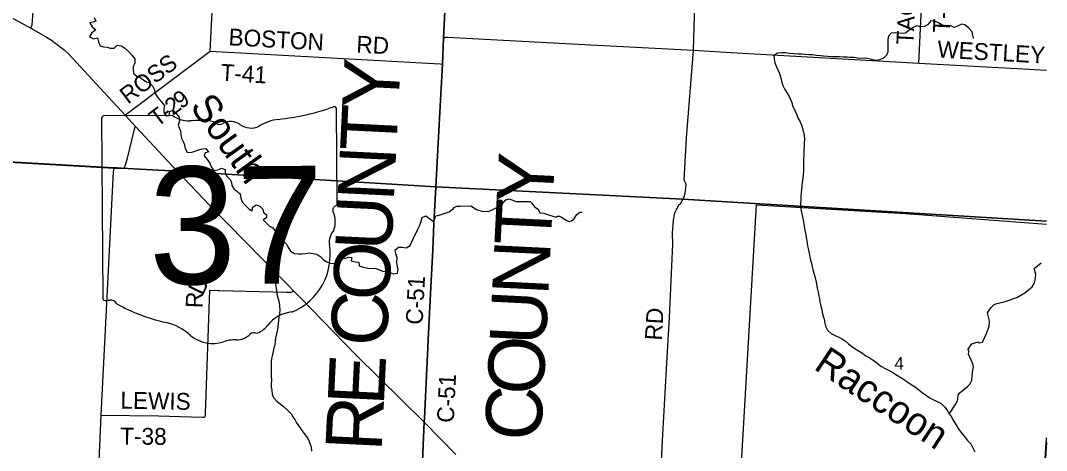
# Model space of a CAD drawing. Extents: x 114604 to 551442, y 316898 to 567001.
# Drawn here: x 266620 to 284848, y 469413 to 477053 of the extents above; entities that cross this region are included whole.
import ezdxf

# ---------------------------------------------------------------- set-up
doc = ezdxf.new("R2010")
doc.units = 0
for name, color, linetype in [('_CIVIL_CONSTRUCTION', 7, 'Continuous'), ('BD_X_Building', 7, 'Continuous'), ('DV_X_County_Line', 7, 'Continuous'), ('GE_P_Alignment_1000_Cardinal_Points', 7, 'Continuous'), ('GE_P_Alignment_100_Distances', 7, 'Continuous'), ('GE_P_Alignment_500_Bearings', 7, 'Continuous'), ('GE_P_Alignment_500_Curve_Data', 7, 'Continuous'), ('GE_P_Alignment_500_Distances', 7, 'Continuous'), ('PM_P_Cells', 7, 'Continuous'), ('PM_P_CL_Double_Solid', 7, 'Continuous'), ('PM_P_Crosswalk', 7, 'Continuous'), ('PM_P_Stop_Line', 7, 'Continuous'), ('PV_X_Curb', 7, 'Continuous'), ('RD_P_GR_Rt', 7, 'Continuous'), ('RS_Raster1', 7, 'Continuous'), ('SN_P_Signs', 7, 'Continuous')]:
    doc.layers.add(name, color=color, linetype=linetype)

msp = doc.modelspace()

# ---------------------------------------------------------------- linework, layer by layer
at = {"layer": '_CIVIL_CONSTRUCTION'}
msp.add_line((268483, 475367), (268665, 475171), dxfattribs=at)
for points in [[(261021, 480203), (261083, 480170), (261973, 479645), (264447, 478216), (266801, 476915), (267065, 476767), (267169, 476702), (267247, 476645), (267323, 476588), (267400, 476526), (267472, 476460), (268107, 475773), (268483, 475367)], [(268665, 475171), (269406, 474375), (269985, 473765), (271247, 472480), (271382, 472345), (271472, 472250), (271582, 472139), (272586, 471108), (273792, 469919)], [(273792, 469919), (274355, 469339)]]:
    msp.add_lwpolyline(points, dxfattribs=at)
at = {"layer": 'DV_X_County_Line'}
for points in [[(283555, 476737), (283553, 476738), (283541, 476788), (283526, 476852), (283470, 476917), (283400, 476977), (283339, 476989), (283269, 476955), (283205, 476931), (283135, 476964), (283067, 476960), (282997, 476970), (282930, 477014), (282860, 477041), (282796, 477045), (282732, 476979), (282682, 476945), (282617, 476943), (282547, 476960), (282477, 476932), (282411, 476884), (282346, 476830), (282294, 476824), (282224, 476827), (282158, 476835), (282086, 476831), (282039, 476773), (282031, 476721), (282029, 476669), (282031, 476569), (282030, 476497), (282010, 476441), (281948, 476379), (281880, 476356), (281817, 476342), (281765, 476352), (281693, 476370), (281629, 476384), (281571, 476381), (281493, 476387), (281425, 476397), (281356, 476399), (281304, 476401), (281236, 476400), (281168, 476406), (281098, 476410), (281030, 476408), (280955, 476413), (280887, 476421), (280831, 476425), (280757, 476429), (280685, 476441), (280625, 476444), (280556, 476452), (280502, 476454), (280434, 476458), (280352, 476463), (280284, 476467), (280214, 476479), (280143, 476477), (280071, 476475), (280001, 476438), (280007, 476370), (280024, 476304), (280052, 476231), (280082, 476163), (280104, 476111), (280130, 476037), (280142, 475975), (280166, 475899), (280199, 475827), (280241, 475761), (280279, 475702), (280301, 475650), (280321, 475594), (280337, 475536), (280363, 475482), (280389, 475432), (280415, 475376), (280433, 475326), (280474, 475250), (280500, 475181), (280514, 475131), (280530, 475067), (280540, 475017), (280548, 474947), (280545, 474887), (280541, 474815), (280539, 474751), (280535, 474665), (280531, 474595), (280532, 474543), (280530, 474473), (280530, 474383), (280524, 474313), (280519, 474257), (280507, 474177), (280499, 474117), (280493, 474051), (280489, 473997), (280484, 473927)], [(280484, 473927), (280482, 473863), (280478, 473811), (280476, 473755), (280484, 473703), (280497, 473639), (280507, 473587), (280519, 473533), (280529, 473477), (280541, 473396), (280555, 473326), (280570, 473252), (280578, 473198), (280588, 473136), (280600, 473052), (280612, 473000), (280630, 472918), (280645, 472846), (280657, 472794), (280671, 472742), (280685, 472678), (280697, 472626), (280715, 472563), (280739, 472481), (280752, 472431), (280764, 472377), (280776, 472299), (280790, 472227), (280804, 472157), (280814, 472105), (280823, 472053), (280839, 471981), (280855, 471921), (280865, 471865), (280883, 471799), (280899, 471744), (280909, 471678), (280924, 471620), (280958, 471552), (281022, 471492), (281092, 471456), (281170, 471421), (281221, 471391), (281275, 471353), (281331, 471307), (281385, 471265), (281445, 471226), (281519, 471178), (281577, 471140), (281641, 471096), (281697, 471065), (281767, 471015), (281833, 470969), (281907, 470911), (281993, 470864), (282063, 470826), (282119, 470796), (282173, 470766), (282243, 470720), (282295, 470689), (282367, 470639), (282443, 470587), (282521, 470537), (282573, 470494), (282637, 470446), (282697, 470402), (282766, 470352), (282830, 470321), (282896, 470287), (282974, 470249), (283034, 470189), (283076, 470134), (283120, 470064), (283152, 470014), (283189, 469954), (283235, 469876), (283281, 469806), (283327, 469741), (283391, 469663), (283447, 469593), (283503, 469529), (283545, 469451), (283577, 469386)]]:
    msp.add_lwpolyline(points, dxfattribs=at)
at = {"layer": 'GE_P_Alignment_1000_Cardinal_Points'}
for p, q in [((268665, 475171), (268483, 475367)), ((260506, 474875), (268282, 474432)), ((284848, 469617), (284847, 469615))]:
    msp.add_line(p, q, dxfattribs=at)
for points in [[(282582, 476292), (283014, 485385), (283320, 490256)], [(268483, 475367), (268497, 475383), (268516, 475401), (269278, 475976), (269992, 476506), (270212, 480895), (270482, 485357), (270488, 485473), (270483, 485568)], [(266801, 476915), (266815, 476944), (266826, 476979), (266843, 477216), (266865, 477619), (267036, 480991), (267040, 481061), (267071, 481060), (267091, 481059)], [(278388, 473871), (278390, 473875), (278411, 473925), (278426, 473983), (278441, 474073), (278447, 474143), (278412, 474219), (278453, 474968), (278578, 476519), (278622, 478172), (278695, 479596), (278695, 479602)], [(269992, 476506), (274073, 476281), (274120, 476275)], [(268430, 474431), (268454, 474438), (268465, 474446), (268472, 474454), (268482, 474473), (268519, 474608), (268637, 475100), (268649, 475139), (268657, 475156), (268665, 475171)], [(267656, 460768), (267791, 464164), (267846, 465406), (267929, 467129), (267955, 467740), (268055, 470038), (268275, 474365), (268282, 474432), (268323, 474431)], [(268323, 474431), (268339, 474431), (268415, 474427), (268430, 474431)], [(277929, 466913), (277976, 468642), (278027, 469587), (278099, 470864), (278153, 471775), (278211, 473080), (278206, 473274), (278224, 473502), (278227, 473540), (278232, 473576), (278238, 473608), (278246, 473628), (278259, 473658), (278276, 473695), (278321, 473783), (278348, 473797), (278388, 473871)], [(268055, 470038), (269072, 470030), (269855, 470003), (269885, 470004), (269899, 470011), (269904, 470036), (269904, 470073), (269982, 472259), (270134, 472254)], [(270134, 472254), (270155, 472253), (271341, 472226), (271414, 472224), (271446, 472230), (271472, 472250)]]:
    msp.add_lwpolyline(points, dxfattribs=at)
at = {"layer": 'GE_P_Alignment_500_Bearings'}
for points in [[(274139, 476734), (274455, 483200), (274455, 483206), (274501, 483965), (274527, 484318), (274578, 485371), (274599, 485805)], [(273997, 474061), (273998, 474098), (274072, 475424), (274119, 476270), (274120, 476275), (274139, 476734)], [(284848, 476165), (284324, 476195), (282582, 476292), (279248, 476479), (278578, 476519), (276530, 476628), (274205, 476752), (274181, 476752), (274164, 476750), (274139, 476734)], [(273792, 469919), (273796, 469983), (273869, 471493), (273911, 472314), (273945, 472978), (273963, 473344), (273967, 473443), (273997, 474061)], [(273486, 463431), (273569, 465164), (273713, 468120), (273792, 469919)], [(284531, 463830), (284553, 464214), (284573, 464581), (284588, 464835), (284598, 464985), (284617, 465427), (284753, 467984), (284825, 469270), (284841, 469547), (284847, 469615), (284848, 469640)]]:
    msp.add_lwpolyline(points, dxfattribs=at)
at = {"layer": 'GE_P_Alignment_500_Curve_Data'}
for p, q in [((272248, 473809), (272236, 475467)), ((268060, 475304), (268083, 472134)), ((269324, 475368), (268101, 475359)), ((272247, 473809), (272248, 473809))]:
    msp.add_line(p, q, dxfattribs=at)
for centre, radius, start, end in [((272189, 475474), 46.5, 352.2787, 98.1546), ((268108, 475311), 48.4, 98.5467, 188.5467), ((269612, 475738), 469, 232.0361, 271.5285), ((269784, 473591), 1685, 80.9033, 95.4049), ((270153, 475342), 135, 220.2087, 297.519), ((270355, 474977), 281, 54.8833, 119.5577), ((270715, 475482), 339, 234.2728, 295.2448), ((271320, 474414), 891, 97.7628, 121.1855), ((272238, 473687), 72, 108.3606, 210.7536), ((272198, 473802), 49.8, 290.0204, 8.1507), ((271781, 473474), 432, 340.4496, 24.0662), ((272419, 473116), 314, 137.2231, 187.3462), ((271015, 472895), 1108, 292.7255, 9.4025), ((268131, 472127), 48.8, 172.3749, 258.7232), ((268136, 472452), 373, 267.7556, 281.0204), ((268216, 471952), 134, 30.1649, 93.6883), ((269891, 474812), 3198, 240.8295, 257.615), ((271494, 471269), 607, 94.8197, 142.9933), ((268968, 470716), 1001, 47.6007, 76.2525), ((270721, 471846), 358, 283.2898, 323.6937), ((270041, 471950), 635, 231.1169, 286.7084), ((270416, 470856), 522, 86.1117, 111.6265), ((270456, 471715), 338, 269.1936, 315.9659), ((270764, 471410), 95.3, 66.1683, 133.065)]:
    msp.add_arc(centre, radius, start, end, dxfattribs=at)
msp.add_ellipse((270717, 479699), major_axis=(-714, 4371), ratio=0.999999, start_param=3.0889, end_param=3.316875, dxfattribs=at)
at = {"layer": 'GE_P_Alignment_500_Distances'}
for points in [[(274454, 483203), (274138, 476737), (274118, 476278), (274070, 475427), (273997, 474100), (269405, 474378), (268414, 474430), (268337, 474433), (268281, 474434), (260505, 474877), (254479, 475239), (247114, 475705), (247382, 480357)], [(284848, 473489), (278389, 473878), (273997, 474100), (274070, 475427), (274118, 476278), (274138, 476737), (274454, 483203)], [(247114, 475705), (254479, 475239), (260505, 474877), (268281, 474434), (268337, 474433), (268414, 474430), (269405, 474378), (273997, 474100), (273966, 473446), (273944, 472981), (273910, 472317), (273868, 471496), (273795, 469986), (273791, 469922), (273712, 468123), (273568, 465167), (273484, 463429), (273431, 462376), (273339, 460480), (273198, 457900), (273196, 457823), (273136, 456801), (273039, 455017)], [(273039, 455017), (273136, 456801), (273196, 457823), (273198, 457900), (273339, 460480), (273431, 462376), (273484, 463429), (273568, 465167), (273712, 468123), (273791, 469922), (273795, 469986), (273868, 471496), (273910, 472317), (273944, 472981), (273966, 473446), (273997, 474100), (278389, 473878), (284848, 473489)]]:
    msp.add_lwpolyline(points, dxfattribs=at)
at = {"layer": 'PM_P_Cells'}
for points in [[(267926, 477108), (267957, 477042), (267905, 477021), (267853, 477011), (267892, 476941), (267957, 476885), (267885, 476834), (267846, 476764), (267918, 476727), (267986, 476743), (268007, 476673), (268036, 476606), (268094, 476584), (268162, 476579), (268212, 476559), (268282, 476560), (268340, 476613), (268408, 476606), (268470, 476570), (268551, 476491), (268600, 476436), (268649, 476370), (268651, 476302), (268624, 476233), (268621, 476167), (268632, 476103), (268688, 476066), (268738, 476046), (268793, 476007), (268859, 475963), (268911, 475954), (268966, 475894), (268993, 475831), (269018, 475753), (269052, 475689), (269113, 475621), (269176, 475544), (269167, 475478), (269167, 475422), (269208, 475358), (269264, 475368), (269271, 475437), (269327, 475463), (269378, 475408), (269440, 475338), (269443, 475268), (269422, 475194), (269437, 475144), (269461, 475092), (269470, 475034), (269481, 474962), (269517, 474892), (269536, 474842)], [(269536, 474842), (269547, 474780), (269579, 474714), (269632, 474709), (269705, 474726), (269773, 474749), (269847, 474776), (269915, 474778), (269957, 474713), (269898, 474702), (269880, 474650), (269937, 474582), (269984, 474521), (270010, 474455), (270055, 474387), (270123, 474400), (270189, 474427), (270255, 474407), (270256, 474343), (270286, 474285), (270347, 474228), (270368, 474176), (270374, 474120), (270413, 474054), (270465, 474023), (270524, 473973), (270535, 473897), (270557, 473831), (270612, 473772), (270677, 473708), (270737, 473669), (270747, 473735), (270804, 473780), (270874, 473757), (270927, 473701), (270938, 473643), (270988, 473598), (270991, 473546), (270931, 473513), (270988, 473453), (271042, 473398), (271105, 473370), (271153, 473307), (271220, 473282), (271284, 473240), (271285, 473190), (271269, 473138), (271252, 473081), (271233, 473015), (271228, 472951), (271212, 472871), (271187, 472802), (271170, 472738), (271171, 472670), (271165, 472613), (271154, 472533), (271147, 472481), (271146, 472427), (271152, 472363), (271161, 472295), (271168, 472241), (271176, 472191), (271191, 472123), (271214, 472049), (271223, 471979), (271229, 471911), (271220, 471844), (271211, 471786), (271205, 471724), (271200, 471668), (271191, 471617), (271187, 471563), (271164, 471463), (271149, 471410), (271146, 471354), (271136, 471286), (271121, 471236), (271106, 471177), (271096, 471119), (271077, 471049), (271076, 470995), (271075, 470929), (271076, 470806), (271073, 470734), (271080, 470654), (271074, 470586), (271075, 470536), (271084, 470484), (271094, 470416), (271115, 470352), (271174, 470292), (271240, 470235), (271291, 470195), (271364, 470130), (271426, 470065), (271461, 470011), (271491, 469961), (271526, 469907), (271583, 469822), (271616, 469768), (271658, 469712)], [(273957, 473480), (273998, 473585), (274058, 473593), (274236, 473652), (274305, 473704), (274331, 473737), (274377, 473753), (274431, 473755), (274621, 473760), (274721, 473698), (274816, 473665), (274934, 473657), (275045, 473710), (275165, 473777), (275240, 473869), (275304, 473882), (275429, 473840), (275673, 473839), (275703, 473807), (275753, 473744), (275819, 473700)], [(271271, 473144), (271290, 473128), (271348, 473081), (271371, 473029), (271419, 472955), (271488, 472916), (271556, 472906), (271622, 472905), (271688, 472916), (271746, 472927), (271882, 472904), (271957, 472853), (272001, 472801), (272060, 472766), (272128, 472743), (272178, 472733), (272252, 472752), (272273, 472818), (272335, 472829), (272387, 472824), (272439, 472850), (272505, 472843), (272493, 472781), (272564, 472763), (272630, 472758), (272636, 472694), (272707, 472669), (272789, 472650), (272845, 472644), (272913, 472651), (272987, 472630), (273053, 472599), (273116, 472593), (273182, 472574), (273252, 472551), (273320, 472566), (273327, 472632), (273314, 472696), (273308, 472764), (273311, 472834), (273290, 472908), (273277, 472980), (273335, 473023), (273397, 473023), (273469, 473014), (273540, 473055), (273568, 473108), (273595, 473176), (273628, 473241), (273654, 473295), (273679, 473345), (273714, 473414), (273737, 473486), (273755, 473551), (273822, 473582), (273957, 473480)], [(275819, 473700), (275848, 473636), (275920, 473631), (276130, 473560), (276159, 473574), (276195, 473574), (276231, 473560), (276327, 473497), (276365, 473483), (276409, 473491), (276449, 473523), (276502, 473604), (276558, 473646), (276596, 473646)], [(283116, 470071), (283141, 470093), (283259, 470275), (283273, 470329), (283279, 470401), (283312, 470445), (283447, 470548), (283489, 470592), (283523, 470660), (283532, 470802), (283549, 470902), (283539, 470952), (283460, 471124), (283468, 471170), (283458, 471214), (283521, 471306), (283629, 471341), (283659, 471325), (283710, 471339), (283785, 471493), (283819, 471586), (283827, 471620), (283836, 471692), (283832, 471740), (283799, 471857), (283865, 471954), (283918, 472006), (283966, 472026), (284096, 472053), (284319, 472132), (284462, 472213), (284591, 472323), (284634, 472394), (284648, 472440), (284660, 472538), (284629, 472649), (284752, 472746)], [(271658, 469712), (271699, 469661), (271740, 469589), (271760, 469535), (271781, 469477), (271792, 469401)]]:
    msp.add_lwpolyline(points, dxfattribs=at)
at = {"layer": 'RS_Raster1'}
for points in [[(273039, 455017), (273136, 456801), (273196, 457823), (273198, 457900), (273339, 460480), (273431, 462376), (273484, 463429), (273568, 465167), (273712, 468123), (273791, 469922), (273795, 469986), (273868, 471496), (273910, 472317), (273944, 472981), (273966, 473446), (273997, 474100), (274070, 475427), (274118, 476278), (274138, 476737), (274454, 483203)], [(274454, 483203), (274138, 476737), (274118, 476278), (274070, 475427), (273997, 474100), (273966, 473446), (273944, 472981), (273910, 472317), (273868, 471496), (273795, 469986), (273791, 469922), (273712, 468123), (273568, 465167), (273484, 463429), (273431, 462376), (273339, 460480), (273198, 457900), (273196, 457823), (273136, 456801), (273039, 455017)]]:
    msp.add_lwpolyline(points, dxfattribs=at)
at = {"layer": 'SN_P_Signs'}
for points in [[(284848, 469563), (284771, 468304), (279392, 468586), (279693, 473777), (282344, 473626), (284848, 473433)], [(284848, 468300), (284771, 468304), (284848, 469563)]]:
    msp.add_lwpolyline(points, dxfattribs=at)

# ---------------------------------------------------------------- texts
at = {"layer": 'BD_X_Building'}
for s, p in [('37', (269863, 473449)), ('s', (270115, 473524)), ('r', (270115, 473524))]:
    msp.add_text(s, height=1, rotation=0.4166, dxfattribs=at).set_placement(p)
at = {"layer": 'GE_P_Alignment_100_Distances'}
for s, rotation, p in [('Y', 87.0754, (273331, 475460)), ('T', 87.1905, (273295, 474713)), ('N', 87.2016, (273251, 473830)), ('Y', 87.1785, (276075, 473784)), ('U', 87.2007, (273208, 472947)), ('T', 87.1781, (276038, 473037)), ('O', 87.2016, (273165, 472063)), ('N', 87.1776, (275995, 472154)), ('C', 87.2007, (273125, 471250)), ('U', 87.1718, (275951, 471270)), ('O', 87.1445, (275907, 470386)), ('E', 87.2009, (273074, 470200)), ('C', 86.8582, (275862, 469568)), ('R', 87.2012, (273034, 469387))]:
    msp.add_text(s, height=1000, rotation=rotation, dxfattribs=at).set_placement(p)
at = {"layer": 'GE_P_Alignment_500_Curve_Data'}
msp.add_text('37', height=2088.3, rotation=0.4166, dxfattribs=at).set_placement((268905, 472363))
at = {"layer": 'PM_P_CL_Double_Solid'}
for s, rotation, p in [('WESTLEY', 356.7397, (282902, 476397)), ('C-51', 87.0311, (273763, 471642)), ('C-51', 87.3323, (274318, 469900))]:
    msp.add_text(s, height=300, rotation=rotation, dxfattribs=at).set_placement(p)
at = {"layer": 'PM_P_Crosswalk'}
for s, rotation, p in [('TAGG', 87.1959, (282480, 476617)), ('T-48', 87.2377, (283129, 476828)), ('BOSTON', 356.8082, (270310, 476614)), ('RD', 356.9633, (272581, 476485)), ('ROSS', 37.011, (268528, 475557)), ('T-41', 356.5315, (270166, 475984)), ('9', 37.4396, (269475, 475471)), ('2', 37.0566, (269326, 475358)), ('T', 36.989, (269048, 475149)), ('-', 37.006, (269227, 475284)), ('D', 63.8564, (269856, 472153)), ('R', 87.5271, (269853, 471938)), ('RD', 86.5689, (278012, 471362)), ('LEWIS', 358.8438, (268393, 470158)), ('T-38', 359.3872, (268390, 469520))]:
    msp.add_text(s, height=300, rotation=rotation, dxfattribs=at).set_placement(p)
at = {"layer": 'PM_P_Stop_Line'}
msp.add_text('South', height=500, rotation=305.7923, dxfattribs=at).set_placement((269619, 475524))
at = {"layer": 'PV_X_Curb'}
msp.add_text('4', height=221, rotation=0.417, dxfattribs=at).set_placement((282147, 470850))
at = {"layer": 'RD_P_GR_Rt'}
msp.add_text('Raccoon', height=499.9, rotation=326.4225, dxfattribs=at).set_placement((280695, 470869))

doc.saveas('drawing.dxf')
